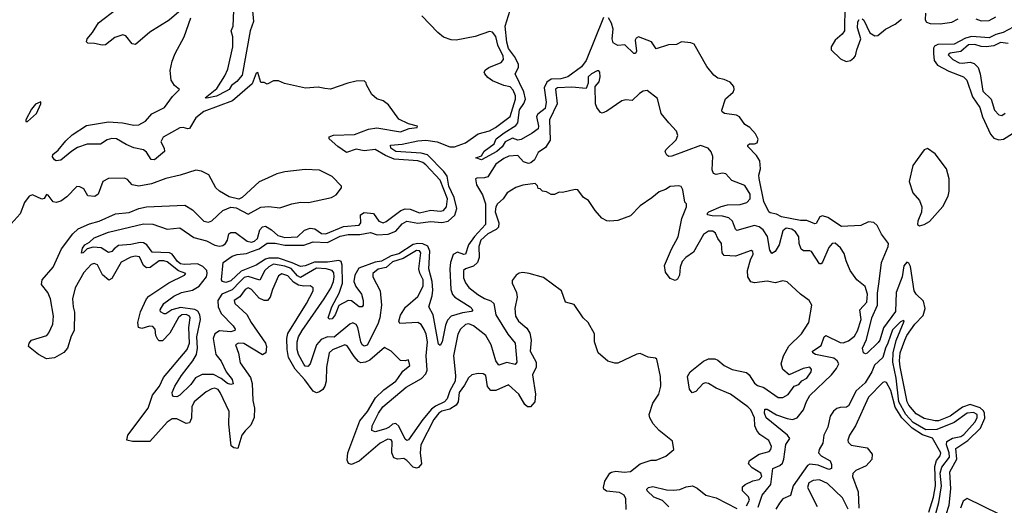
# Model space of a CAD drawing. Extents: x 2293878 to 2522763, y 823964 to 1006972.
# Tile 368 of 407: x 2489445 to 2495650, y 855383 to 858446. Entities that reach past the tile are written whole.
import ezdxf

# ---------------------------------------------------------------- set-up
doc = ezdxf.new("R2010")
doc.units = 0

msp = doc.modelspace()

# ---------------------------------------------------------------- linework, layer by layer
at = {"layer": '0CON20XD'}
for points in [[(2490909.3, 858525), (2490918.6, 858435), (2490897, 858375), (2490846.5, 858095), (2490812.9, 858055), (2490779.6, 858030.4), (2490765, 858006.4), (2490745.2, 857994.8), (2490684.4, 857964.4), (2490625, 857951.2), (2490613.6, 857953.6), (2490687.4, 858012.6), (2490738.1, 858091.9), (2490756.9, 858133.1), (2490789.2, 858275), (2490787.2, 858337.2), (2490776.7, 858375), (2490790.9, 858405), (2490797.2, 858555)], [(2494645.2, 858535), (2494642.9, 858375), (2494628.9, 858355), (2494583.2, 858316.8), (2494558.2, 858275), (2494559.2, 858255), (2494618, 858198.1), (2494652.9, 858182.9), (2494681, 858189), (2494701.8, 858205), (2494711.9, 858218.1), (2494720.9, 858255), (2494745.9, 858325.9), (2494723.9, 858393.9), (2494727.1, 858432.9), (2494735, 858446.9)], [(2490461.8, 858508.2), (2490387.8, 858442.2), (2490265, 858366.8), (2490175, 858290), (2490154.3, 858294.3), (2490113.3, 858343.3), (2490095, 858349.6), (2490045, 858332.5), (2489985, 858287.8), (2489964.3, 858284.3), (2489916.1, 858296.1), (2489875, 858297.5), (2489866.7, 858306.7), (2489869.2, 858325), (2489904.3, 858365.7), (2489942.3, 858425), (2490056.4, 858513.6)], [(2490482.2, 858337.8), (2490523, 858457)], [(2494097.8, 855372.2), (2494123.5, 855446.5), (2494179.3, 855515), (2494192, 855615), (2494236.2, 855633.8), (2494251.9, 855648.1), (2494260.8, 855675), (2494272.6, 855767.4), (2494298, 855805), (2494284.1, 855825), (2494149.7, 855935), (2494138.7, 855965), (2494140.3, 855989.7), (2494155, 855990.5), (2494214.4, 855954.4), (2494280.7, 855930.7), (2494315, 855924.8), (2494345.4, 855934.6), (2494385.2, 855985), (2494403.2, 856036.8), (2494424.8, 856075), (2494561.5, 856205), (2494591.8, 856245), (2494606.2, 856275), (2494597.3, 856295), (2494575, 856310.1), (2494460, 856335), (2494442.9, 856345), (2494441.9, 856355), (2494495, 856390.3), (2494513.8, 856446.2), (2494525, 856453.8), (2494615, 856410), (2494635, 856408.8), (2494668.7, 856421.3), (2494705, 856449.6), (2494725, 856482.7), (2494748, 856555), (2494738.8, 856615), (2494783.3, 856665), (2494787.5, 856715), (2494772.8, 856762.8), (2494720.8, 856805), (2494679.4, 856865), (2494653.8, 856925), (2494641.7, 856971.7), (2494617.8, 857007.8), (2494585, 857036.7), (2494565, 857034.4), (2494545, 857010), (2494505, 856917.1), (2494495, 856905.6), (2494485, 856905.6), (2494435, 856983.1), (2494425, 856988.4), (2494385, 856988.9), (2494369.2, 856999.2), (2494356.6, 857035), (2494355, 857076.7), (2494335, 857108.9), (2494310, 857125), (2494275, 857131.8), (2494254.7, 857115), (2494231.8, 857025), (2494205, 856983.3), (2494185, 856971.4), (2494173, 856993), (2494158.1, 857078.1), (2494131.2, 857121.2), (2494105, 857140.4), (2494075, 857147.7), (2493965, 857116.9), (2493955.4, 857125.4), (2493937.4, 857175), (2493915, 857195.5), (2493875, 857207), (2493808.4, 857208.4), (2493780, 857215), (2493778.6, 857225), (2493787.1, 857235), (2493865, 857268.4), (2493905, 857277.4), (2493985, 857280.4), (2494027.3, 857292.7), (2494048, 857315), (2494047.8, 857345), (2494015, 857399.5), (2493932.4, 857432.4), (2493894.3, 857474.3), (2493875, 857478.1), (2493835, 857468.6), (2493816.8, 857476.8), (2493808.7, 857498.7), (2493812.7, 857582.7), (2493803.4, 857613.4), (2493784.5, 857634.5), (2493735, 857651.8), (2493555, 857585.8), (2493535, 857583.8), (2493522.3, 857592.3), (2493512.3, 857612.3), (2493516, 857625), (2493581.4, 857688.5), (2493593.5, 857715), (2493585, 857742), (2493535.7, 857795), (2493488, 857855), (2493465, 857948.8), (2493398.3, 857998.3), (2493375, 857995.8), (2493350.2, 857979.8), (2493305, 857936.7), (2493265, 857941.2), (2493240, 857935), (2493145, 857868.8), (2493115, 857856.2), (2493105, 857860), (2493081.7, 857891.7), (2493073.8, 857915), (2493072.5, 858025), (2493096.8, 858053.2), (2493104, 858085), (2493101.2, 858115), (2493095, 858123.3), (2493085, 858123.3), (2493047.5, 858105), (2493026.7, 858085), (2493027.5, 858045), (2493015, 858012.5), (2492925, 858020.9), (2492835, 858015.9), (2492822.1, 858007.9), (2492832.9, 857915), (2492784, 857815), (2492787.4, 857685), (2492759.5, 857640.5), (2492711.8, 857608.2), (2492689, 857561), (2492666.8, 857543.2), (2492651, 857539), (2492619.1, 857549.1), (2492585, 857588.8), (2492527.5, 857585), (2492495, 857570.7), (2492446.4, 857535), (2492394.9, 857455.1), (2492375, 857448.1), (2492325, 857447.3), (2492317.9, 857442), (2492324.4, 857405), (2492362.1, 857342.1), (2492379.8, 857285), (2492379.8, 857155), (2492310.8, 857079.2), (2492272.5, 857025), (2492255, 856967.9), (2492245, 856964.3), (2492205, 856978.7), (2492175.9, 856965), (2492159.5, 856915), (2492154.8, 856875), (2492162.8, 856745), (2492172.4, 856712.4), (2492186.4, 856695), (2492283.3, 856635), (2492300, 856615), (2492293.3, 856605), (2492235, 856597.4), (2492165, 856575.3), (2492140.2, 856549.8), (2492128.5, 856518.5), (2492107.5, 856415), (2492095, 856392), (2492085, 856400), (2492051.7, 856585), (2492022.7, 856635), (2492045.2, 856704.8), (2492049.3, 856740.7), (2492045.4, 856795), (2492023.6, 856875), (2492030.1, 856985), (2492016.6, 857016.6), (2491985, 857032.1), (2491955, 857034.7), (2491925, 857029), (2491835, 856969.5), (2491785, 856957.4), (2491725, 856921.9), (2491684.4, 856915.6), (2491581.4, 856878.6), (2491556.6, 856835), (2491551.5, 856795), (2491563.2, 856763.2), (2491599.5, 856715), (2491609.6, 856675), (2491609.1, 856645), (2491603.3, 856635), (2491585, 856635.5), (2491535, 856672.1), (2491515.4, 856674.6), (2491455.9, 856644.1), (2491433.3, 856585), (2491415, 856560), (2491397.3, 856557.3), (2491389.2, 856565), (2491411.8, 856635), (2491458.7, 856721.3), (2491479.3, 856785), (2491478.2, 856898.2), (2491470.4, 856920.4), (2491456.8, 856926.8), (2491385, 856917.6), (2491303.1, 856916.9), (2491245, 856893.7), (2491215, 856888.4), (2491162.7, 856912.7), (2491075, 856941.1), (2491015, 856941.3), (2490994.9, 856935.1), (2490935, 856896.6), (2490841, 856859), (2490775, 856798.9), (2490745, 856789.2), (2490724, 856794), (2490716.2, 856805), (2490726.7, 856915), (2490784.2, 856955), (2490815, 856964.6), (2490875, 856970.3), (2490906.1, 856983.9), (2490955, 857001), (2491005, 857036.1), (2491055, 857036.2), (2491115, 857024), (2491235, 857022.8), (2491295, 857045.2), (2491385, 857040.7), (2491465, 857079.5), (2491515, 857091.8), (2491589.2, 857090.8), (2491655, 857104.2), (2491698.6, 857088.6), (2491766.5, 857093.4), (2491815, 857112.5), (2491855, 857158.7), (2491885, 857175.9), (2491955, 857161.9), (2492035, 857173), (2492105, 857166), (2492145, 857175.8), (2492187.9, 857212.1), (2492199.2, 857255), (2492182.9, 857325), (2492149.9, 857395), (2492138.4, 857458.4), (2492118.4, 857488.4), (2492015, 857593), (2491975, 857604.9), (2491815, 857614.6), (2491784.7, 857635), (2491780.8, 857655), (2491855, 857660.6), (2491955, 857682.1), (2492005, 857686.1), (2492075, 857675.8), (2492155, 857643.1), (2492184.8, 857644.8), (2492255, 857669.6), (2492334.3, 857725.7), (2492404.8, 857744.8), (2492443, 857765), (2492535.6, 857834.4), (2492569.7, 857945), (2492570.3, 857965), (2492555, 858002.1), (2492535, 858023), (2492495, 858030.2), (2492425, 858059.6), (2492395, 858082.2), (2492375.9, 858105), (2492373.1, 858115), (2492379.7, 858130.3), (2492401.9, 858145), (2492478.2, 858175), (2492494.8, 858195.2), (2492491.5, 858215), (2492458.1, 858285), (2492445, 858340), (2492425, 858366.9), (2492405, 858372.1), (2492315, 858338.9), (2492195, 858316.7), (2492165, 858319.5), (2492116.3, 858336.3), (2492080, 858365), (2491980.1, 858470.1)], [(2493125, 858459.2), (2493015, 858188.9), (2492985, 858148.4), (2492900, 858085), (2492855, 858072), (2492795, 858071.4), (2492767.7, 858052.3), (2492751.2, 858015), (2492763.5, 857926.5), (2492757.5, 857885), (2492710.8, 857849.2), (2492702.9, 857835), (2492715.5, 857774.5), (2492711.7, 857758.3), (2492675, 857730), (2492605, 857690), (2492585, 857686.2), (2492551.7, 857698.3), (2492505, 857676.2), (2492485.5, 857644.5), (2492452.5, 857615), (2492355, 857562.5), (2492320, 857575), (2492355, 857587.5), (2492373, 857617), (2492435, 857662.5), (2492448, 857695), (2492497.7, 857732.3), (2492570.7, 857779.3), (2492584.8, 857795.2), (2492595, 857877.5), (2492622.5, 857917.5), (2492632, 857945), (2492621.7, 857991.7), (2492567.5, 858105), (2492588.2, 858145), (2492589.5, 858165), (2492563.1, 858213.1), (2492525, 858264.4), (2492514, 858305), (2492503.6, 858405), (2492535.5, 858505)], [(2494860.9, 856795), (2494876.7, 856915), (2494917.8, 857015), (2494920, 857035), (2494875, 857092.9), (2494847.7, 857147.7), (2494827.1, 857167.1), (2494795, 857170), (2494745, 857146.9), (2494625, 857142.3), (2494538.5, 857198.5), (2494505, 857209.1), (2494487.7, 857202.3), (2494465, 857160.8), (2494455, 857157.8), (2494405, 857179.6), (2494365, 857180), (2494245, 857203.1), (2494215, 857219.2), (2494175, 857226.7), (2494166.7, 857235), (2494135, 857300), (2494105, 857443.3), (2494102.8, 857465), (2494112.8, 857505), (2494110.3, 857555), (2494089, 857589), (2494034, 857646), (2494033.8, 857655), (2494045, 857662), (2494075, 857661.9), (2494091.7, 857668.3), (2494098.3, 857691.7), (2494082.7, 857725), (2494045.3, 857765.3), (2494014.3, 857785), (2493982.1, 857832.1), (2493962.6, 857842.6), (2493887.5, 857855), (2493872.5, 857865), (2493870, 857875), (2493894, 857946), (2493941.4, 857988.5), (2493948.2, 858005), (2493944.6, 858025), (2493921.8, 858051.7), (2493885, 858069.6), (2493845, 858077.5), (2493820, 858095), (2493775, 858151.2), (2493695, 858291.5), (2493675, 858300), (2493615, 858305.6), (2493585, 858290), (2493532.8, 858287.2), (2493455, 858261.1), (2493425.9, 858305.9), (2493345, 858337.5), (2493330, 858330), (2493322.9, 858317.1), (2493333, 858247), (2493325, 858232.5), (2493315, 858232.5), (2493257.9, 858287.9), (2493215, 858282.5), (2493185, 858300), (2493178.9, 858325), (2493184.6, 858385), (2493175, 858423.8), (2493155, 858457.5)], [(2495153.1, 858486.9), (2495151.2, 858445), (2495160.1, 858430.1), (2495182, 858422), (2495245, 858418.8), (2495319.9, 858430.1), (2495358.7, 858451.3)], [(2495471.2, 858451.2), (2495505, 858438.8), (2495555, 858441.4), (2495597.2, 858462.8)], [(2494755, 858451.4), (2494765, 858442.5), (2494802.6, 858362.6), (2494835, 858344), (2494853.8, 858346.2), (2494901.8, 858385), (2494963.1, 858416.9), (2495001.3, 858448.7)], [(2495705, 858397.8), (2495642.2, 858365), (2495597, 858353), (2495555, 858331.6), (2495445, 858340.2), (2495405, 858329.5), (2495335, 858291.2), (2495230.7, 858289.3), (2495210.8, 858279.2), (2495203, 858267), (2495203, 858233.1), (2495208.6, 858188.6), (2495228.4, 858158.4), (2495301, 858121), (2495392.2, 858085), (2495414.6, 858065), (2495450.4, 857960.3), (2495495, 857891.5), (2495512.7, 857832.7), (2495563.6, 857723.6), (2495585, 857698.5), (2495615, 857687.5), (2495645, 857692.9), (2495702.6, 857727.4)], [(2494061.2, 855618.8), (2494038.8, 855645), (2494044.6, 855665), (2494105, 855704.7), (2494168.3, 855721.7), (2494178.9, 855735), (2494182.2, 855755), (2494165, 855791.5), (2494110.2, 855830.2), (2494090.5, 855855), (2494078.6, 855885), (2494075, 855935.8), (2494051.9, 855985), (2494034.7, 856005), (2493925, 856084.8), (2493835, 856122.8), (2493785, 856152.3), (2493765, 856155.6), (2493749.8, 856150.2), (2493705, 856100), (2493682.5, 856092.5), (2493666, 856116), (2493652.7, 856195), (2493669.5, 856225), (2493755, 856291.5), (2493785, 856307.5), (2493825, 856307.3), (2493845, 856299.1), (2493884.3, 856264.3), (2493935, 856239.2), (2494025, 856221.6), (2494042.7, 856205), (2494075, 856152.8), (2494095, 856139), (2494134.6, 856125.4), (2494225, 856063.5), (2494255, 856062.5), (2494288.3, 856081.7), (2494325, 856133.8), (2494355, 856146), (2494375, 856168), (2494406, 856185), (2494433.3, 856225), (2494435, 856240), (2494425, 856253.3), (2494382.5, 856245), (2494295, 856206), (2494255, 856238.8), (2494244.6, 856275), (2494257.9, 856325), (2494292.4, 856387.6), (2494371.4, 856465), (2494418.8, 856535), (2494437.5, 856645), (2494420, 856675), (2494365, 856714), (2494282, 856792), (2494255, 856797.8), (2494205, 856785.4), (2494155, 856796.2), (2494075, 856786.2), (2494052.7, 856792.7), (2494034.6, 856825), (2494032.3, 856865), (2494049.6, 856930.4), (2494066.8, 856966.8), (2494064.2, 856984.2), (2494055, 856989.2), (2493955.3, 856954.7), (2493885, 856958.2), (2493872.7, 856975), (2493867.9, 857035), (2493845.5, 857065), (2493830.4, 857100.5), (2493812.3, 857112.3), (2493785, 857112.9), (2493755, 857091.1), (2493691, 856979), (2493643.3, 856945), (2493620.2, 856919.8), (2493607.2, 856885), (2493602.1, 856835), (2493590.3, 856809.7), (2493575, 856800), (2493545, 856812.9), (2493514.3, 856854.3), (2493508.4, 856895), (2493552.5, 856997.5), (2493595, 857077.1), (2493618.1, 857191.9), (2493647.5, 857265), (2493646.7, 857285), (2493637.5, 857295), (2493623.6, 857373.6), (2493613, 857393), (2493598.3, 857398.3), (2493545, 857392.9), (2493515.4, 857374.6), (2493475, 857360), (2493428.6, 857321.5), (2493355, 857272.5), (2493295, 857208.6), (2493215, 857180), (2493165, 857174.4), (2493145, 857177.1), (2493112.9, 857195), (2493071.7, 857241.7), (2493028.8, 857305), (2492997.5, 857325), (2492961.7, 857371.7), (2492945, 857373.8), (2492866.4, 857356.4), (2492845, 857357.5), (2492815, 857342.5), (2492795, 857342.5), (2492765, 857360), (2492740, 857365), (2492725, 857380), (2492711.7, 857381.7), (2492708.3, 857398.3), (2492693, 857413), (2492615, 857401.9), (2492572.2, 857387.8), (2492516.8, 857353.2), (2492490.8, 857315), (2492457.1, 857285), (2492445, 857266), (2492442, 857235), (2492464.7, 857165), (2492461.7, 857138.3), (2492447.5, 857122.5), (2492395, 857094.7), (2492351.8, 857055), (2492339.5, 857015), (2492341.6, 856945), (2492329.5, 856915), (2492305, 856891.2), (2492254.7, 856875.3), (2492242.7, 856865), (2492242.7, 856817.3), (2492254.4, 856785.6), (2492275, 856757.5), (2492332.3, 856712.3), (2492375, 856687), (2492415, 856672.2), (2492433.3, 856655), (2492445, 856584.5), (2492522, 856462), (2492566.7, 856405), (2492578.5, 856285), (2492568.5, 856271.5), (2492515, 856284.3), (2492465, 856266.2), (2492444.8, 856295), (2492415.4, 856395.4), (2492382.7, 856455), (2492305, 856515.2), (2492275, 856526.7), (2492255, 856522.8), (2492222.1, 856495), (2492207.1, 856462.9), (2492177.8, 856325), (2492190.8, 856200.8), (2492189.2, 856165), (2492155.5, 856105), (2492139, 856055), (2492122.8, 856035), (2492065, 856008.4), (2492040.6, 855989.4), (2491985.1, 855924.9), (2491895, 855795.6), (2491885, 855792.9), (2491875, 855800), (2491835, 855882.2), (2491815, 855899.6), (2491795, 855895.5), (2491773.5, 855875), (2491752.5, 855865), (2491685, 855845.7), (2491664, 855855), (2491665.6, 855885), (2491705.3, 855965), (2491733.4, 856005), (2491881.4, 856128.6), (2491976.7, 856183.3), (2492005, 856213.1), (2492013.9, 856235), (2492006.7, 856325), (2492014, 856415), (2492006.5, 856463.5), (2491995, 856492.2), (2491975, 856523.6), (2491955, 856535.3), (2491840.4, 856530.4), (2491833.5, 856545), (2491845, 856582.9), (2491876.9, 856633.1), (2491955, 856700), (2491987.8, 856765), (2491988.4, 856805), (2491966.9, 856846.9), (2491961.2, 856875), (2491972.9, 856975), (2491965, 856988.3), (2491945, 856991), (2491861.3, 856938.7), (2491795, 856918), (2491755, 856883), (2491705, 856872.7), (2491670.9, 856845), (2491669.6, 856825), (2491716.3, 856735), (2491724.8, 856645.2), (2491713.9, 856565), (2491701.7, 856525), (2491635, 856393.6), (2491615, 856386.4), (2491604.1, 856395), (2491594.4, 856415), (2491576.7, 856505), (2491565, 856523.6), (2491545, 856533.8), (2491525, 856524.6), (2491425.8, 856444.2), (2491385.2, 856444.8), (2491345, 856428.4), (2491314.8, 856395.2), (2491275.3, 856274.7), (2491261.5, 856258.5), (2491245, 856261.2), (2491235, 856272.3), (2491202.4, 856335), (2491194.3, 856365), (2491192.7, 856415), (2491201.2, 856445), (2491225.2, 856485), (2491364.8, 856685), (2491405, 856753.4), (2491422.2, 856795), (2491427.3, 856825), (2491425, 856850), (2491414.8, 856864.8), (2491376.2, 856875), (2491315, 856878.1), (2491215, 856819.5), (2491195, 856831.1), (2491155, 856876.8), (2491115, 856891.2), (2491045, 856903.3), (2491015, 856888.1), (2490990, 856865), (2490957.4, 856802.6), (2490885, 856827.1), (2490860.1, 856819.9), (2490835, 856795.1), (2490785, 856742.3), (2490718.9, 856715), (2490694.4, 856674.4), (2490696.7, 856635), (2490713.7, 856593.7), (2490790.7, 856515), (2490802.1, 856495), (2490800.6, 856485), (2490775, 856477.6), (2490705, 856484.4), (2490674.8, 856465), (2490665.2, 856435), (2490680.6, 856335), (2490715, 856292.2), (2490745.2, 856225.2), (2490785, 856175.8), (2490790.4, 856149.5), (2490775.7, 856144.3), (2490755, 856152.3), (2490713.8, 856183.8), (2490667.1, 856207.1), (2490595, 856207.8), (2490553.6, 856186.4), (2490523.9, 856145), (2490455, 856077.7), (2490435, 856066.9), (2490415, 856068.8), (2490407.5, 856077.5), (2490406.9, 856095), (2490422.5, 856135), (2490465, 856201.5), (2490536.5, 856293.5), (2490559.6, 856335), (2490565.4, 856374.6), (2490561.7, 856445), (2490584.9, 856555), (2490580.8, 856585), (2490567.6, 856607.6), (2490548.8, 856618.8), (2490458.3, 856631.7), (2490404, 856616), (2490365, 856590), (2490355, 856590), (2490333.1, 856603.1), (2490330, 856615), (2490353.8, 856655), (2490416.9, 856703.1), (2490464.8, 856725.2), (2490535, 856740.4), (2490575.1, 856764.9), (2490621.4, 856825), (2490627.4, 856845), (2490624.5, 856865), (2490599, 856889), (2490565, 856906.8), (2490481.3, 856901.3), (2490459, 856905), (2490440.4, 856920.4), (2490406.2, 856966.2), (2490388.5, 856975), (2490279.6, 856979.6), (2490247, 857025), (2490225, 857038.2), (2490205, 857040.3), (2490145, 857027.5), (2490068.2, 857021.8), (2490039.5, 857000.5), (2490025, 856984.5), (2490005, 856978.5), (2489958, 857008), (2489908.9, 857011.1), (2489869.3, 857000.7), (2489845, 856976.2), (2489833.9, 856973.9), (2489840, 857005), (2489855, 857025.7), (2489885, 857042.9), (2489915, 857070.4), (2490005.7, 857105), (2490225, 857157.6), (2490285, 857156.9), (2490375, 857124.7), (2490455, 857132.7), (2490541.7, 857071.7), (2490621.8, 857051.8), (2490675, 857022.8), (2490705, 857016.8), (2490725, 857021.4), (2490742.7, 857035), (2490754.7, 857055), (2490763.3, 857095), (2490775, 857104.4), (2490805, 857102.7), (2490878.7, 857048.7), (2490905, 857043.4), (2490925, 857049.3), (2490943, 857065), (2490959.1, 857120.9), (2490975, 857140), (2490995, 857143.9), (2491031.3, 857121.3), (2491070.8, 857085), (2491115, 857072.7), (2491195, 857077.3), (2491240.6, 857119.4), (2491275, 857131.4), (2491305, 857125.8), (2491347.4, 857097.4), (2491375, 857094.3), (2491485, 857140.8), (2491585, 857149.5), (2491595.6, 857165), (2491593.8, 857215), (2491615, 857228.9), (2491675, 857223.2), (2491708.5, 857175), (2491735, 857165.3), (2491755, 857173.1), (2491847.8, 857242.2), (2491875, 857253.6), (2491905, 857251.2), (2491965, 857227.8), (2492035, 857245.3), (2492095, 857238.9), (2492115, 857243.1), (2492135.3, 857265), (2492140, 857315), (2492095, 857433.6), (2492005, 857531.3), (2491985.5, 857545), (2491954.8, 857554.8), (2491805, 857566.5), (2491749.5, 857589.5), (2491685, 857626.3), (2491615, 857618.5), (2491565, 857628.3), (2491505, 857608.8), (2491450, 857645), (2491396, 857695), (2491395, 857706.2), (2491421.8, 857718.2), (2491555, 857721.8), (2491644, 857756), (2491695, 857763.3), (2491845, 857737.5), (2491900.3, 857759.7), (2491950, 857765), (2491952.5, 857775), (2491895, 857788), (2491835, 857818.8), (2491768.3, 857908.3), (2491735, 857933.3), (2491695, 857946.7), (2491663.6, 857973.6), (2491630, 858035), (2491628.3, 858048.3), (2491615, 858060), (2491565, 858057.5), (2491513.6, 858046.4), (2491403, 858007), (2491368.3, 858011.7), (2491325, 858020), (2491247, 858013), (2491113.6, 858043.6), (2491075, 858060), (2491045, 858060), (2491005, 858040), (2490985, 858050), (2490965, 858050), (2490945, 858112.5), (2490935, 858107.5), (2490909.7, 858040.3), (2490786.6, 857933.4), (2490605, 857866.8), (2490555, 857826), (2490515, 857760.5), (2490505, 857757), (2490475, 857766), (2490455, 857762.8), (2490349.2, 857705), (2490335.3, 857675), (2490354.6, 857635), (2490357.7, 857615), (2490295, 857561.6), (2490273.4, 857563.4), (2490245, 857609.3), (2490225.7, 857625.7), (2490165, 857637), (2490115, 857657.9), (2490055, 857694.6), (2490025, 857697.1), (2489997.3, 857687.3), (2489955, 857660.8), (2489870.1, 857659.9), (2489809.7, 857640.3), (2489772.9, 857617.2), (2489705, 857559.4), (2489675.9, 857555.9), (2489665, 857561.2), (2489651.2, 857581.2), (2489654, 857595), (2489687.6, 857622.4), (2489735, 857682.7), (2489775, 857719.1), (2489865, 857777.5), (2490005, 857802.6), (2490093.3, 857795), (2490165, 857779.6), (2490195, 857782.2), (2490238.9, 857805), (2490278.3, 857851.7), (2490357.2, 857892.8), (2490408.8, 857961.2), (2490452.5, 858005), (2490420.7, 858030.7), (2490400, 858065), (2490393.8, 858125), (2490406, 858185), (2490425, 858232.5), (2490482.2, 858337.8)], [(2495675.2, 858294.8), (2495625, 858302.1), (2495585, 858280.3), (2495535, 858275.4), (2495505, 858276.4), (2495465, 858289.4), (2495425, 858287.1), (2495375, 858245.2), (2495308.8, 858235), (2495295.7, 858225), (2495325.4, 858195), (2495365, 858173.9), (2495385, 858171), (2495435, 858178.4), (2495459.9, 858169.9), (2495484.8, 858144.8), (2495497.4, 858105), (2495514.2, 857995), (2495567.3, 857945), (2495587.7, 857875), (2495616, 857846), (2495635, 857842.1), (2495655, 857855.5)], [(2489495, 857802.7), (2489550.8, 857855), (2489578.8, 857915), (2489577.4, 857927.4), (2489545, 857912.5), (2489519.2, 857880.8), (2489484.3, 857815), (2489483.6, 857803.6), (2489495, 857802.7)], [(2495115, 857145.7), (2495145, 857153.8), (2495177.6, 857172.5), (2495262.1, 857267.9), (2495296.7, 857333.3), (2495302.5, 857365), (2495302.7, 857442.7), (2495286.1, 857506.1), (2495215, 857600.8), (2495165, 857632.5), (2495145, 857624.4), (2495073.4, 857526.6), (2495050.3, 857425), (2495073.5, 857353.5), (2495115, 857304.5), (2495130.3, 857265), (2495127.3, 857232.7), (2495104.7, 857175.3), (2495103.4, 857153.4), (2495115, 857145.7)], [(2490292.7, 857267.3), (2490485, 857275.4), (2490535, 857245.6), (2490604.5, 857175), (2490635, 857169.1), (2490655, 857178.2), (2490725, 857241.8), (2490775, 857262.5), (2490808.3, 857258.3), (2490885, 857219.1), (2490965, 857262.5), (2491015, 857267.9), (2491085, 857259.2), (2491160, 857285), (2491215, 857294), (2491265, 857292), (2491410, 857325), (2491439.6, 857340.5), (2491472.5, 857385), (2491473.3, 857395), (2491415, 857456), (2491335, 857497.5), (2491245, 857501.4), (2491115.8, 857485.8), (2491065, 857472.9), (2491006.4, 857446.4), (2490955, 857422.5), (2490848, 857325), (2490825, 857312.9), (2490765, 857328.6), (2490703.8, 857365), (2490682, 857385), (2490637.5, 857467.5), (2490590.4, 857490.4), (2490555, 857497.8), (2490455.4, 857464.6), (2490365, 857444.3), (2490275, 857410), (2490195, 857395.8), (2490153.8, 857403.8), (2490125, 857437.1), (2490105, 857447.1), (2490005, 857444.2), (2489970, 857425), (2489938.8, 857345), (2489918.3, 857331.7), (2489873.9, 857333.9), (2489849.3, 857379.3), (2489825, 857392.2), (2489805.6, 857394.4), (2489741.2, 857328.8), (2489705, 857301.8), (2489675, 857293.5), (2489656.4, 857296.4), (2489625, 857340), (2489615, 857342.5), (2489598.3, 857318.3), (2489585, 857313.3), (2489525, 857340.8), (2489505, 857332.5), (2489475, 857293.3), (2489447.8, 857222.2), (2489372.6, 857137.4)], [(2493266.8, 855356.8), (2493264.1, 855425), (2493255, 855447.3), (2493225, 855463.3), (2493142.1, 855472.1), (2493126.9, 855485), (2493124.5, 855495), (2493133.3, 855535), (2493164.5, 855585), (2493175, 855592.5), (2493202.1, 855597.9), (2493255, 855592.5), (2493295, 855596.8), (2493355.3, 855644.7), (2493425, 855668.8), (2493455, 855667.5), (2493517.7, 855692.3), (2493567.5, 855735), (2493558.3, 855788.3), (2493475.7, 855855), (2493436.2, 855896.2), (2493415.7, 855935), (2493412.9, 855955), (2493435, 856026.7), (2493472, 856085), (2493485.8, 856134.2), (2493484, 856195), (2493460, 856305), (2493451.7, 856311.7), (2493405, 856318), (2493355, 856340), (2493335, 856336), (2493215, 856278.8), (2493195, 856278.8), (2493152.3, 856292.3), (2493090, 856345), (2493068, 856415), (2493068, 856465), (2493026.7, 856535), (2492996.2, 856566.2), (2492939.4, 856649.4), (2492884.2, 856665), (2492860, 856735), (2492745, 856820.8), (2492655, 856846), (2492615, 856850.8), (2492593.2, 856846.8), (2492574.5, 856835.5), (2492549.6, 856800.5), (2492548, 856785), (2492575.8, 856725.8), (2492580.8, 856695), (2492565.7, 856625), (2492570.6, 856575), (2492589.4, 856545), (2492640.3, 856500.3), (2492659.1, 856469.1), (2492667.4, 856425), (2492661.8, 856355), (2492700, 856285), (2492699.6, 856255), (2492677, 856205), (2492695.3, 856085), (2492690.4, 856035), (2492665, 856004.3), (2492644.6, 856004.6), (2492628.7, 856018.7), (2492590, 856085), (2492525, 856141.9), (2492445, 856106.2), (2492415, 856106.5), (2492392.4, 856132.4), (2492381.7, 856201.7), (2492365, 856212), (2492334.1, 856214.1), (2492295, 856205.7), (2492272.6, 856187.4), (2492249, 856141), (2492213.6, 856095), (2492207.6, 856035), (2492196.1, 856015), (2492155, 855990.3), (2492105, 855976.4), (2492086.8, 855965), (2492053.9, 855925), (2491974, 855765), (2491968.1, 855715), (2491978.2, 855645), (2491958.4, 855621.6), (2491945, 855618.2), (2491925, 855624.7), (2491885.3, 855665), (2491865, 855677.3), (2491825, 855673.7), (2491802.1, 855682.1), (2491789.4, 855715), (2491792.2, 855785), (2491785, 855795.8), (2491765, 855801), (2491717.1, 855775), (2491585, 855661.8), (2491535, 855641.1), (2491516.4, 855646.4), (2491507.9, 855667.9), (2491512.3, 855715), (2491589.5, 855915), (2491637.1, 855975), (2491688.1, 856061.9), (2491739, 856111), (2491814.6, 856165), (2491827.4, 856182.6), (2491860.5, 856229.5), (2491903.3, 856265), (2491895, 856300), (2491875, 856293.3), (2491845, 856296.7), (2491785.8, 856355), (2491745, 856379.2), (2491652.3, 856297.7), (2491625, 856285.2), (2491595, 856282.4), (2491580.2, 856290.2), (2491552.5, 856322.5), (2491509.4, 856389.4), (2491495, 856395.3), (2491416.6, 856363.4), (2491395.3, 856345), (2491379, 856255), (2491375.7, 856165), (2491368.8, 856135), (2491355.7, 856114.3), (2491335, 856098.3), (2491315, 856093.3), (2491295, 856103.4), (2491241.4, 856175), (2491181.1, 856241.1), (2491140, 856315), (2491130.7, 856365), (2491127.9, 856435), (2491133.8, 856466.2), (2491252.2, 856655), (2491294.3, 856735), (2491293.8, 856755), (2491275, 856767.5), (2491235, 856764.6), (2491201.6, 856771.6), (2491171, 856791), (2491135, 856829.6), (2491097.6, 856842.4), (2491075, 856831.4), (2491037.7, 856745), (2491023.9, 856695), (2491007.5, 856675), (2490985, 856674.6), (2490955, 856689.1), (2490906.2, 856745), (2490885, 856755.4), (2490865, 856744.5), (2490832.6, 856697.4), (2490795.8, 856675), (2490801.4, 856655), (2490876.8, 856586.7), (2490903.2, 856535), (2490993.3, 856405), (2491000, 856385), (2490996.7, 856345), (2490975, 856331.1), (2490856.5, 856403.5), (2490824.2, 856405.8), (2490805.8, 856395), (2490823.4, 856343.4), (2490835, 856282.5), (2490899.6, 856189.6), (2490910.6, 856150.6), (2490913.6, 856045), (2490925.8, 855995), (2490923.5, 855936.5), (2490901.5, 855888.5), (2490865, 855853.8), (2490845.8, 855825), (2490818.8, 855741.2), (2490793.8, 855745), (2490777.2, 855757.2), (2490763.5, 855895), (2490765.2, 855975), (2490708.8, 856095), (2490695, 856113.1), (2490675, 856122.4), (2490655, 856118.6), (2490620.4, 856099.6), (2490544, 856036), (2490530.6, 856005), (2490527.2, 855932.8), (2490515, 855902.9), (2490495, 855899.2), (2490435, 855927.7), (2490405, 855927.6), (2490375, 855906.6), (2490265, 855785.5), (2490155.4, 855785.4), (2490120.8, 855795), (2490126.4, 855825), (2490255.2, 855995), (2490282.5, 856077.5), (2490325.2, 856135), (2490351.3, 856188.7), (2490499.7, 856365), (2490516.1, 856405), (2490511.3, 856505), (2490520.3, 856565), (2490515, 856575.3), (2490495, 856586.2), (2490467.1, 856585), (2490445, 856568), (2490391.6, 856468.4), (2490345, 856421.1), (2490325, 856420.9), (2490315, 856428.5), (2490303.7, 856455), (2490299.2, 856495), (2490285, 856510.9), (2490262.8, 856512.8), (2490215, 856498.9), (2490194.7, 856504.7), (2490188.8, 856535), (2490205.9, 856604.1), (2490244.3, 856685), (2490258.8, 856701.2), (2490384, 856786), (2490483.3, 856835), (2490492.5, 856845), (2490445, 856861.2), (2490375, 856918), (2490353.3, 856925), (2490324.2, 856925), (2490266.9, 856883.1), (2490245, 856880), (2490225, 856896.4), (2490199.2, 856949.2), (2490175, 856954.2), (2490145, 856948.1), (2490083.8, 856916.2), (2490025, 856814.5), (2490006, 856804), (2489966.2, 856836.2), (2489935, 856899.6), (2489915, 856907.8), (2489895, 856901.6), (2489848.9, 856851.1), (2489795.6, 856755), (2489777.2, 856685), (2489781.2, 856635), (2489791.3, 856601.3), (2489788.2, 856485), (2489769.6, 856450.4), (2489745.4, 856374.6), (2489723.6, 856346.4), (2489665, 856312.2), (2489615, 856307.5), (2489564.1, 856334.1), (2489500, 856385), (2489503.9, 856406.1), (2489520, 856425), (2489616.9, 856455), (2489629.7, 856470.3), (2489654, 856526), (2489657.7, 856575), (2489640, 856685), (2489623.3, 856725), (2489582.7, 856775), (2489586.8, 856805), (2489656.6, 856885), (2489708.9, 857001.1), (2489780.9, 857095), (2489814.2, 857125.8), (2489885, 857157.4), (2489945.6, 857175), (2490048, 857222), (2490135, 857229.5), (2490195.5, 857255.5), (2490245, 857266), (2490292.7, 857267.3)], [(2495284.4, 855325), (2495302.5, 855385), (2495312.4, 855487.6), (2495306.3, 855593.7), (2495350.6, 855675), (2495345, 855742), (2495419.2, 855790.8), (2495499.6, 855870.4), (2495527.1, 855932.9), (2495525.3, 855965), (2495519, 855979), (2495497.4, 855997.4), (2495435, 856018.6), (2495387.4, 856002.6), (2495308.9, 855945), (2495235, 855916.3), (2495215, 855915.3), (2495145, 855930.9), (2495095, 855959.6), (2495048, 856015), (2495038.8, 856035), (2494992.8, 856257.2), (2494988.8, 856295), (2494994.3, 856345), (2495022.5, 856425), (2495035.8, 856455), (2495086.3, 856525), (2495138.8, 856581.2), (2495151.1, 856625), (2495141.6, 856671.6), (2495094.4, 856715), (2495081.7, 856735), (2495058.3, 856888.3), (2495049.1, 856909.2), (2495035, 856915.6), (2495017, 856893), (2495006.8, 856825), (2494968.5, 856725), (2494964.5, 856605), (2494888.4, 856501.6), (2494865.4, 856425), (2494855, 856410), (2494785, 856342.5), (2494775, 856337.5), (2494763.3, 856345), (2494756.7, 856375), (2494782, 856428), (2494815.8, 856565), (2494850.9, 856645), (2494850.4, 856720.4), (2494860.9, 856795)], [(2495205.1, 855285), (2495238.3, 855401.7), (2495255.1, 855504.9), (2495245.9, 855585), (2495257.1, 855622.9), (2495303.9, 855686.1), (2495303.2, 855715), (2495292.7, 855745), (2495284.8, 855765), (2495288.1, 855785), (2495322.7, 855807.3), (2495375, 855817.4), (2495395, 855829.7), (2495465, 855907.5), (2495479.1, 855935), (2495478.2, 855955), (2495455, 855969.1), (2495415.9, 855965), (2495334.3, 855905.8), (2495225, 855862), (2495155, 855859.7), (2495075, 855905.1), (2495029, 855955), (2494986.1, 856035), (2494968.9, 856185), (2494947.4, 856285), (2494949.5, 856345), (2494968.2, 856421.8), (2495018.1, 856545), (2495015, 856549.2), (2494995, 856540), (2494945, 856489.2), (2494916.2, 856406.2), (2494901.2, 856375), (2494885.2, 856315), (2494832.2, 856267.8), (2494815.7, 856225), (2494772.2, 856155), (2494716.8, 856105), (2494668.8, 856011.2), (2494655, 856001.7), (2494615, 856000.6), (2494595, 855993.8), (2494574, 855976), (2494552.3, 855945), (2494537.7, 855875), (2494513.3, 855825), (2494506, 855775), (2494483.7, 855735), (2494479.7, 855715), (2494495, 855695.3), (2494553, 855663), (2494561.4, 855641.4), (2494560.8, 855615), (2494545, 855608.9), (2494477.1, 855637.1), (2494425, 855641.7), (2494409.8, 855635), (2494320, 855505), (2494301.8, 855445), (2494255.3, 855424.7), (2494232.7, 855397.3), (2494210.6, 855359.4)], [(2495175, 855340.8), (2495203.9, 855435), (2495215.4, 855505), (2495212.7, 855627.3), (2495222.8, 855665), (2495246, 855695), (2495250.2, 855715), (2495197.4, 855807.4), (2495135, 855828.6), (2495068.9, 855868.9), (2495004.4, 855934.4), (2494962.6, 856002.6), (2494935, 856107.1), (2494908, 856158), (2494895, 856162.5), (2494885, 856157.5), (2494793.3, 856065), (2494711.5, 855885), (2494674.5, 855825), (2494663.1, 855795), (2494665, 855781.2), (2494685, 855761.9), (2494786, 855746), (2494818.2, 855705), (2494815, 855672), (2494778.5, 855631.5), (2494715, 855602.7), (2494695.4, 855584.6), (2494694.2, 855564.2), (2494728.3, 855468.3), (2494732.9, 855365)], [(2494025, 855380), (2494045.2, 855415), (2494036.9, 855436.9), (2494000.4, 855475), (2493999.7, 855500.3), (2494016.9, 855515), (2494065, 855537.5), (2494105, 855546.2), (2494121.8, 855565), (2494115, 855586.2), (2494061.2, 855618.8)], [(2494665, 855358.6), (2494630.7, 855429.3), (2494535, 855520), (2494485, 855543.8), (2494445, 855540.3), (2494417.9, 855525), (2494410.4, 855495), (2494470, 855375)], [(2493535, 855373.5), (2493495, 855412.5), (2493442.1, 855435), (2493398.8, 855475), (2493396.2, 855485), (2493406.7, 855495), (2493435, 855502.2), (2493521.1, 855481.1), (2493568.3, 855478.3), (2493605, 855483.1), (2493645, 855499.6), (2493685, 855506.6), (2493715, 855490.9), (2493768, 855448), (2493835, 855431.3), (2493965, 855362.5)], [(2495618.3, 855328.3), (2495416.6, 855426.6), (2495390.4, 855409.5), (2495374.3, 855365)]]:
    msp.add_lwpolyline(points, dxfattribs=at)

doc.saveas('drawing.dxf')
